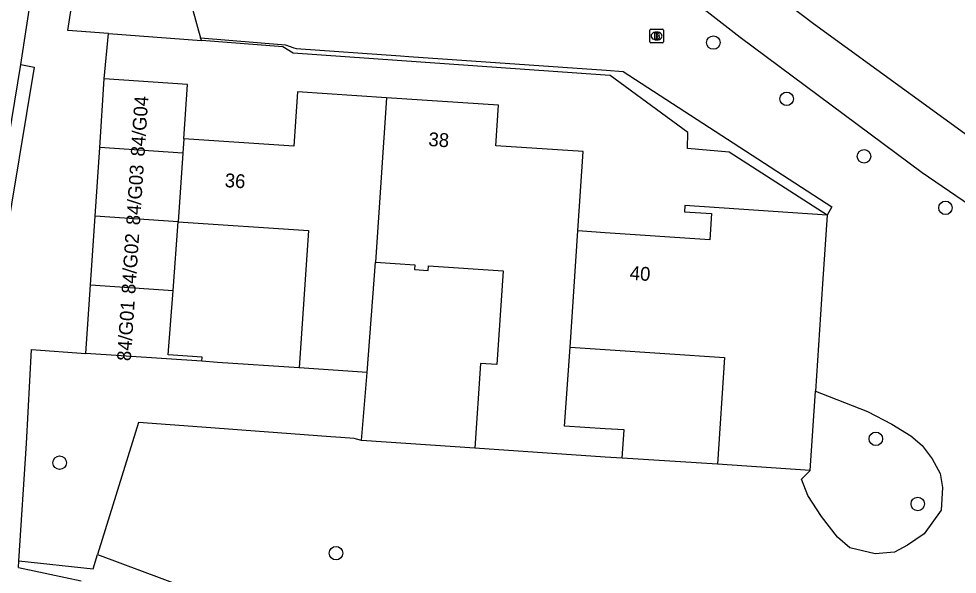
# Model space of a CAD drawing. Extents: x 162186 to 163152, y 385513 to 386513.
# Drawn here: x 162457.5 to 162525.5, y 385631 to 385671.2 of the extents above; entities that cross this region are included whole.
import ezdxf

# ---------------------------------------------------------------- set-up
doc = ezdxf.new("R2010")
doc.units = 0
for name, color, linetype in [('IMGEO_Boom', 7, 'Continuous'), ('IMGEO_Brandkraan', 7, 'Continuous'), ('IMGEO_Grasland_overig', 7, 'Continuous'), ('IMGEO_Groenvoorziening', 7, 'Continuous'), ('IMGEO_Pand', 7, 'Continuous'), ('IMGEO_Pand_nummerreeks', 7, 'Continuous'), ('IMGEO_Rijbaan_lokaal_gesloten', 7, 'Continuous'), ('IMGEO_Voetpad_open', 7, 'Continuous')]:
    doc.layers.add(name, color=color, linetype=linetype)

msp = doc.modelspace()

# ---------------------------------------------------------------- linework, layer by layer
at = {"layer": 'IMGEO_Boom'}
for centre in [(162507.846, 385669.483), (162513.162, 385665.407), (162518.771, 385661.242), (162524.671, 385657.51), (162519.623, 385640.78), (162460.45, 385639.049), (162522.664, 385636.065), (162480.488, 385632.498)]:
    msp.add_circle(centre, 0.489, dxfattribs=at)
at = {"layer": 'IMGEO_Brandkraan'}
for p, q in [((162503.23, 385669.534), (162503.23, 385670.386)), ((162503.305, 385670.46), (162504.157, 385670.46)), ((162503.718, 385670.24), (162503.743, 385670.24)), ((162504.231, 385670.386), (162504.231, 385669.534)), ((162504.157, 385669.46), (162503.305, 385669.46)), ((162503.741, 385669.68), (162503.716, 385669.68))]:
    msp.add_line(p, q, dxfattribs=at)
for points in [[(162503.23, 385669.534), (162503.23, 385670.386)], [(162503.305, 385670.46), (162504.157, 385670.46)], [(162503.578, 385670.16), (162503.578, 385669.76), (162503.791, 385669.76)], [(162503.809, 385670.16), (162503.578, 385670.16)], [(162503.757, 385670.079), (162503.703, 385670.079), (162503.703, 385670.003)], [(162504.231, 385670.386), (162504.231, 385669.534)], [(162504.157, 385669.46), (162503.305, 385669.46)], [(162503.703, 385670.003), (162503.756, 385670.003)], [(162503.765, 385669.927), (162503.703, 385669.927), (162503.703, 385669.846)], [(162503.703, 385669.846), (162503.765, 385669.846)]]:
    msp.add_lwpolyline(points, dxfattribs=at)
for centre, radius, start, end in [((162503.307, 385670.384), 0.0765, 91.55205, 178.44795), ((162503.307, 385670.384), 0.0765, 91.55205, 178.44795), ((162503.758, 385670.041), 0.0379, 267.82845, 90.93552), ((162503.813, 385670.015), 0.145, 59.4692, 91.53667), ((162503.838, 385670.062), 0.0922, 285.51372, 58.15012), ((162504.155, 385670.384), 0.0765, 1.55205, 88.44795), ((162504.155, 385670.384), 0.0765, 1.55205, 88.44795), ((162503.307, 385669.536), 0.0765, 181.55205, 268.44795), ((162503.307, 385669.536), 0.0765, 181.55205, 268.44795), ((162503.766, 385669.886), 0.0404, 269.87594, 90.50774), ((162503.797, 385670.011), 0.251, 268.66757, 293.53466), ((162503.843, 385669.87), 0.105, 301.31148, 78.98903), ((162504.155, 385669.536), 0.0765, 271.55205, 358.44795), ((162504.155, 385669.536), 0.0765, 271.55205, 358.44795)]:
    msp.add_arc(centre, radius, start, end, dxfattribs=at)
for centre, major_axis, ratio, start_param, end_param in [((162503.717, 385669.96), (-0.387, 0.002), 0.722429, 4.712389, 7.853982), ((162503.742, 385669.96), (-0.39, 0.002), 0.717154, 1.570796, 4.712389)]:
    msp.add_ellipse(centre, major_axis=major_axis, ratio=ratio, start_param=start_param, end_param=end_param, dxfattribs=at)
at = {"layer": 'IMGEO_Grasland_overig'}
for points in [[(162470.672, 385669.816), (162476.828, 385669.319), (162477.438, 385669.101), (162477.597, 385669.044), (162485.161, 385668.521), (162485.77, 385668.479), (162500.071, 385667.491), (162501.306, 385667.382), (162516.444, 385657.585), (162516.097, 385656.989)], [(162470.725, 385669.627), (162470.672, 385669.816)], [(162516.097, 385656.989), (162509.003, 385661.537), (162505.968, 385661.811), (162506.004, 385662.967), (162500.373, 385667.097), (162500, 385667.123), (162477.377, 385668.708), (162476.64, 385669.177), (162470.725, 385669.627)]]:
    msp.add_lwpolyline(points, dxfattribs=at)
at = {"layer": 'IMGEO_Groenvoorziening'}
for points in [[(162463.301, 385684.882), (162465.952, 385683.16), (162467.109, 385681.536), (162467.81, 385680.013), (162469.877, 385672.65), (162470.525, 385670.339), (162470.672, 385669.816)], [(162463.994, 385670.139), (162470.725, 385669.627)], [(162477.825, 385645.914), (162471.895, 385646.317), (162470.767, 385646.394)], [(162482.333, 385640.664), (162482.743, 385645.584)], [(162515.242, 385644.225), (162515.684, 385644.052), (162519.014, 385642.752), (162520.793, 385641.842), (162522.166, 385641.007), (162522.981, 385640.298), (162523.719, 385639.334), (162524.28, 385638.281), (162524.448, 385637.253), (162524.363, 385635.602), (162523.135, 385633.897), (162521.918, 385633.069), (162520.966, 385632.571), (162519.583, 385632.441), (162517.741, 385632.881), (162516.837, 385633.666), (162515.679, 385635.149), (162514.698, 385636.683), (162514.238, 385637.863), (162514.858, 385638.492)], [(162482.333, 385640.664), (162481.81, 385640.802), (162480.834, 385640.875), (162480.11, 385640.929), (162470.754, 385641.631), (162466.166, 385641.975), (162463.541, 385633.497), (162463.2, 385632.394)], [(162490.556, 385640.093), (162482.333, 385640.664)], [(162508.137, 385638.943), (162501.235, 385639.377)], [(162457.488, 385631.95), (162462.878, 385631.354), (162463.2, 385632.394)], [(162463.2, 385632.394), (162469.482, 385630.053)], [(162457.457, 385631.467), (162462.002, 385630.484)]]:
    msp.add_lwpolyline(points, dxfattribs=at)
at = {"layer": 'IMGEO_Pand'}
for points in [[(162463.353, 385661.881), (162463.687, 385666.855)], [(162469.447, 385662.505), (162469.712, 385666.451), (162463.687, 385666.855)], [(162484.145, 385665.484), (162477.701, 385665.916), (162477.436, 385661.97), (162469.447, 385662.505)], [(162484.145, 385665.484), (162483.352, 385653.573)], [(162498.025, 385655.845), (162498.409, 385661.588), (162492.072, 385662.013), (162492.268, 385664.939), (162484.145, 385665.484)], [(162463.02, 385656.906), (162463.353, 385661.881)], [(162469.378, 385661.477), (162463.353, 385661.881)], [(162469.447, 385662.505), (162469.378, 385661.477)], [(162469.378, 385661.477), (162469.044, 385656.499)], [(162516.097, 385656.989), (162505.788, 385657.68), (162505.758, 385657.228), (162507.707, 385657.097), (162507.58, 385655.204), (162500, 385655.712), (162498.025, 385655.845)], [(162462.686, 385651.932), (162463.02, 385656.906)], [(162469.044, 385656.499), (162463.02, 385656.906)], [(162468.672, 385651.531), (162469.044, 385656.499)], [(162469.044, 385656.499), (162478.492, 385655.866), (162477.825, 385645.914)], [(162516.097, 385656.989), (162515.763, 385652.001), (162515.242, 385644.225)], [(162497.463, 385647.411), (162498.025, 385655.845)], [(162482.743, 385645.584), (162483.352, 385653.573)], [(162483.352, 385653.573), (162486.195, 385653.382), (162486.173, 385653.052), (162487.166, 385652.985), (162487.189, 385653.321), (162492.614, 385652.958), (162492.158, 385646.156), (162490.968, 385646.236), (162490.556, 385640.093)], [(162462.353, 385646.958), (162462.686, 385651.932)], [(162462.686, 385651.932), (162468.672, 385651.531)], [(162470.767, 385646.394), (162470.788, 385646.703), (162468.322, 385646.869), (162468.672, 385651.531)], [(162470.767, 385646.394), (162462.353, 385646.958)], [(162501.235, 385639.377), (162501.372, 385641.42), (162500, 385641.512), (162497.061, 385641.709), (162497.463, 385647.411)], [(162497.463, 385647.411), (162500, 385647.24), (162508.654, 385646.66), (162508.137, 385638.943)], [(162482.743, 385645.584), (162477.825, 385645.914)], [(162514.858, 385638.492), (162515.242, 385644.225)], [(162501.235, 385639.377), (162500, 385639.46), (162490.556, 385640.093)], [(162514.858, 385638.492), (162508.137, 385638.943)]]:
    msp.add_lwpolyline(points, dxfattribs=at)
at = {"layer": 'IMGEO_Rijbaan_lokaal_gesloten'}
for points in [[(162457.631, 385667.904), (162460.303, 385685.252), (162461.682, 385694.037)], [(162454.959, 385647.573), (162455.424, 385654.469), (162457.631, 385667.904)]]:
    msp.add_lwpolyline(points, dxfattribs=at)
at = {"layer": 'IMGEO_Voetpad_open'}
for points in [[(162590.753, 385611.032), (162590.826, 385611.301), (162590.875, 385611.575), (162590.9, 385611.852), (162590.899, 385612.131), (162590.874, 385612.408), (162590.824, 385612.682), (162590.749, 385612.95), (162590.717, 385613.044), (162589.57, 385616.052), (162545.173, 385644.904), (162522.989, 385660.038), (162509.786, 385669.859), (162500, 385677.476), (162489.158, 385686.52), (162482.082, 385694.093), (162479.353, 385697.299)], [(162595.828, 385618.758), (162595.577, 385618.641), (162595.317, 385618.546), (162595.05, 385618.475), (162594.777, 385618.429), (162594.502, 385618.407), (162594.225, 385618.409), (162593.95, 385618.436), (162593.678, 385618.488), (162593.412, 385618.564), (162592.871, 385618.869), (162551.663, 385645.322), (162529.138, 385660.657), (162515.097, 385670.829), (162506.139, 385677.653), (162500, 385682.629), (162490.925, 385690.506), (162488.1, 385693.633), (162486.021, 385696.149)], [(162463.994, 385670.139), (162461.036, 385670.364), (162463.301, 385684.882)], [(162463.687, 385666.855), (162463.994, 385670.139)], [(162457.631, 385667.904), (162458.607, 385667.698), (162456.414, 385654.423), (162455.914, 385647.55), (162454.959, 385647.573)], [(162457.488, 385631.95), (162458.035, 385640.447), (162458.402, 385647.256), (162462.353, 385646.958)], [(162457.457, 385631.467), (162457.488, 385631.95)]]:
    msp.add_lwpolyline(points, dxfattribs=at)

# ---------------------------------------------------------------- texts
at = {"layer": 'IMGEO_Pand_nummerreeks'}
for s, rotation, p in [('84/G04', 86.16433, (162466.596, 385661.205)), ('38', 356.16468, (162487.166, 385661.994)), ('84/G03', 86.16433, (162466.262, 385656.23)), ('36', 356.16879, (162472.398, 385659.02)), ('84/G02', 86.16433, (162465.928, 385651.25)), ('40', 356.16245, (162501.761, 385652.307)), ('84/G01', 86.16433, (162465.602, 385646.392))]:
    msp.add_text(s, height=1, rotation=rotation, dxfattribs=at).set_placement(p)

doc.saveas('drawing.dxf')
